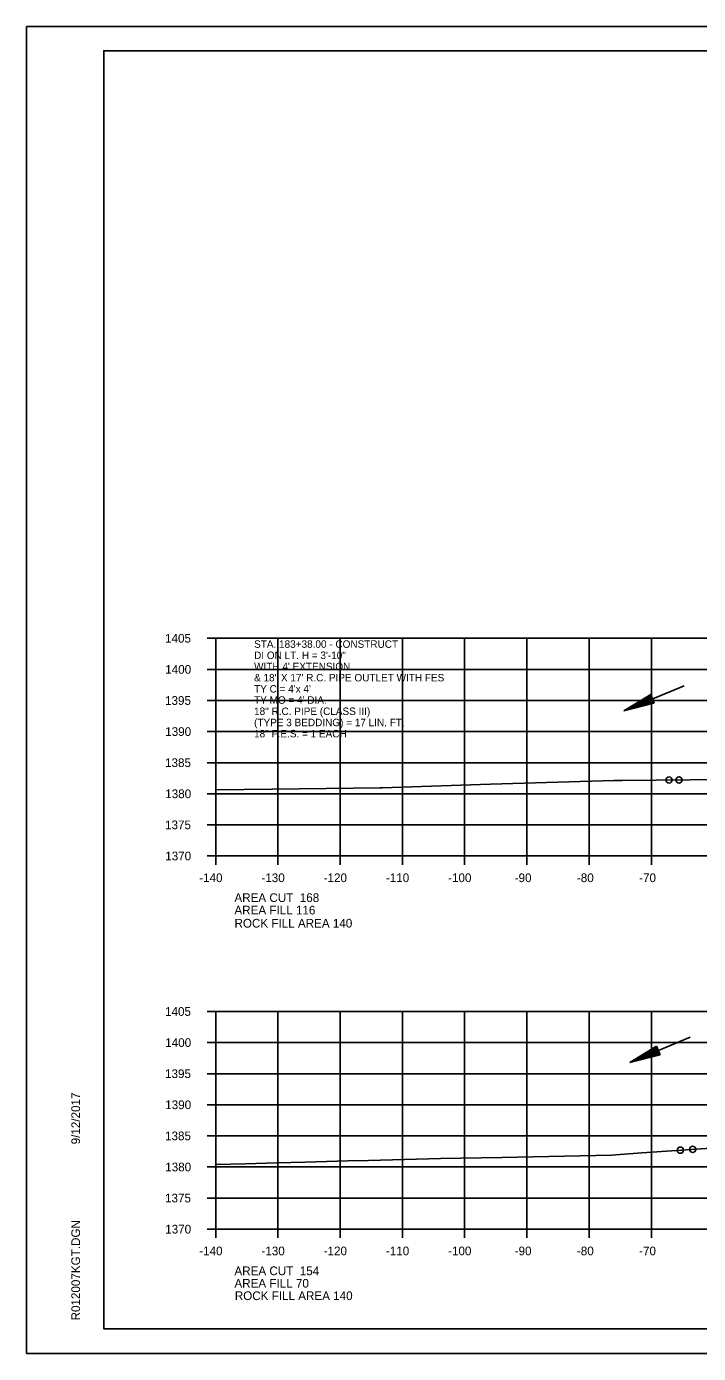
# Model space of a CAD drawing. Extents: x 1374311 to 1383814, y 384102 to 406278.
# Drawn here: x 1382469.7 to 1382577.6, y 398384.9 to 398598.3 of the extents above; entities that cross this region are included whole.
import ezdxf

# ---------------------------------------------------------------- set-up
doc = ezdxf.new("R2010")
doc.units = 0
for name, color, linetype in [('R_Axis', 7, 'Continuous'), ('R_Axis Annot', 7, 'Continuous'), ('R_Border', 7, 'Continuous'), ('R_Draft', 7, 'Continuous'), ('R_Exist Surface', 7, 'Continuous'), ('R_Fin Surface', 7, 'Continuous'), ('R_Grid', 7, 'Continuous'), ('R_No Plot', 7, 'Continuous'), ('R_Water', 7, 'Continuous'), ('R_Water Annot', 7, 'Continuous')]:
    doc.layers.add(name, color=color, linetype=linetype)

msp = doc.modelspace()

# ---------------------------------------------------------------- linework, layer by layer
at = {"layer": 'R_Axis'}
for p, q in [((1382498.67, 398499.91), (1382500.07, 398499.91)), ((1382500.07, 398464.91), (1382500.07, 398499.91)), ((1382498.67, 398494.91), (1382500.07, 398494.91)), ((1382498.67, 398489.91), (1382500.07, 398489.91)), ((1382498.67, 398484.91), (1382500.07, 398484.91)), ((1382498.67, 398479.91), (1382500.07, 398479.91)), ((1382498.67, 398474.91), (1382500.07, 398474.91)), ((1382498.67, 398469.91), (1382500.07, 398469.91)), ((1382498.67, 398464.91), (1382500.07, 398464.91)), ((1382500.07, 398464.91), (1382780.07, 398464.91)), ((1382500.07, 398463.51), (1382500.07, 398464.91)), ((1382510.07, 398463.51), (1382510.07, 398464.91)), ((1382520.07, 398463.51), (1382520.07, 398464.91)), ((1382530.07, 398463.51), (1382530.07, 398464.91)), ((1382540.07, 398463.51), (1382540.07, 398464.91)), ((1382550.07, 398463.51), (1382550.07, 398464.91)), ((1382560.07, 398463.51), (1382560.07, 398464.91)), ((1382570.07, 398463.51), (1382570.07, 398464.91)), ((1382498.67, 398439.91), (1382500.07, 398439.91)), ((1382500.07, 398404.91), (1382500.07, 398439.91)), ((1382498.67, 398434.91), (1382500.07, 398434.91)), ((1382498.67, 398429.91), (1382500.07, 398429.91)), ((1382498.67, 398424.91), (1382500.07, 398424.91)), ((1382498.67, 398419.91), (1382500.07, 398419.91)), ((1382498.67, 398414.91), (1382500.07, 398414.91)), ((1382498.67, 398409.91), (1382500.07, 398409.91)), ((1382498.67, 398404.91), (1382500.07, 398404.91)), ((1382500.07, 398404.91), (1382780.07, 398404.91)), ((1382500.07, 398403.51), (1382500.07, 398404.91)), ((1382510.07, 398403.51), (1382510.07, 398404.91)), ((1382520.07, 398403.51), (1382520.07, 398404.91)), ((1382530.07, 398403.51), (1382530.07, 398404.91)), ((1382540.07, 398403.51), (1382540.07, 398404.91)), ((1382550.07, 398403.51), (1382550.07, 398404.91)), ((1382560.07, 398403.51), (1382560.07, 398404.91)), ((1382570.07, 398403.51), (1382570.07, 398404.91))]:
    msp.add_line(p, q, dxfattribs=at)
at = {"layer": 'R_Border'}
for p, q in [((1382482.07, 398594.37), (1382798.25, 398594.37)), ((1382482.07, 398388.91), (1382482.07, 398594.37)), ((1382482.07, 398388.91), (1382482.07, 398388.91)), ((1382798.25, 398388.91), (1382482.07, 398388.91))]:
    msp.add_line(p, q, dxfattribs=at)
at = {"layer": 'R_Draft'}
for p, q in [((1382569.97, 398490.85), (1382565.64, 398488.24)), ((1382570.54, 398489.46), (1382565.64, 398488.24)), ((1382570.01, 398490.73), (1382566.41, 398488.56)), ((1382570.49, 398489.58), (1382566.41, 398488.56)), ((1382570.06, 398490.62), (1382567.2, 398488.89)), ((1382570.45, 398489.7), (1382567.2, 398488.89)), ((1382570.11, 398490.5), (1382567.97, 398489.21)), ((1382570.4, 398489.81), (1382567.97, 398489.21)), ((1382570.16, 398490.38), (1382568.75, 398489.53)), ((1382570.35, 398489.93), (1382568.75, 398489.53)), ((1382570.21, 398490.27), (1382569.52, 398489.85)), ((1382570.3, 398490.05), (1382569.52, 398489.85)), ((1382570.54, 398489.46), (1382569.97, 398490.85)), ((1382570.92, 398434.34), (1382566.6, 398431.73)), ((1382570.97, 398434.23), (1382567.37, 398432.05)), ((1382571.02, 398434.11), (1382568.16, 398432.38)), ((1382571.07, 398434), (1382568.93, 398432.7)), ((1382571.12, 398433.88), (1382569.71, 398433.03)), ((1382571.17, 398433.76), (1382570.48, 398433.35)), ((1382571.5, 398432.96), (1382570.92, 398434.34)), ((1382571.5, 398432.96), (1382566.6, 398431.73)), ((1382571.45, 398433.08), (1382567.37, 398432.05)), ((1382571.4, 398433.19), (1382568.16, 398432.38)), ((1382571.35, 398433.31), (1382568.93, 398432.7)), ((1382571.3, 398433.43), (1382569.71, 398433.03)), ((1382571.26, 398433.54), (1382570.48, 398433.35))]:
    msp.add_line(p, q, dxfattribs=at)
at = {"layer": 'R_Exist Surface'}
for points in [[(1382500.07, 398475.53), (1382509.15, 398475.65), (1382526.47, 398475.88), (1382526.61, 398475.88), (1382526.79, 398475.88), (1382544.21, 398476.45), (1382564.03, 398477.07), (1382565.39, 398477.07), (1382581.75, 398477.19), (1382583.47, 398477.24), (1382584.96, 398477.27), (1382602.77, 398477.68), (1382617.01, 398478.01), (1382617.83, 398478.02), (1382619.3, 398478.06), (1382640.56, 398479.66), (1382648.23, 398480.3), (1382659.39, 398481.09), (1382670.03, 398481.34), (1382672.16, 398481.42), (1382675.51, 398481.56), (1382695.55, 398482.2)], [(1382500.07, 398415.3), (1382504.85, 398415.42), (1382509.87, 398415.55), (1382514.46, 398415.67), (1382521.28, 398415.91), (1382524.6, 398415.96), (1382536.18, 398416.3), (1382546.05, 398416.41), (1382563.67, 398416.83), (1382568.54, 398417.17), (1382579.68, 398417.95), (1382597.12, 398418.91), (1382598.58, 398418.94), (1382599.08, 398418.95), (1382620, 398419.73), (1382626.42, 398419.82), (1382641.28, 398420.29), (1382650.41, 398420.46), (1382661.4, 398420.7), (1382673.24, 398420.92), (1382688.81, 398421.46)]]:
    msp.add_lwpolyline(points, dxfattribs=at)
at = {"layer": 'R_Grid'}
for p, q in [((1382500.07, 398499.91), (1382780.07, 398499.91)), ((1382500.07, 398464.91), (1382500.07, 398499.91)), ((1382510.07, 398464.91), (1382510.07, 398499.91)), ((1382520.07, 398464.91), (1382520.07, 398499.91)), ((1382530.07, 398464.91), (1382530.07, 398499.91)), ((1382540.07, 398464.91), (1382540.07, 398499.91)), ((1382550.07, 398464.91), (1382550.07, 398499.91)), ((1382560.07, 398464.91), (1382560.07, 398499.91)), ((1382570.07, 398464.91), (1382570.07, 398499.91)), ((1382500.07, 398494.91), (1382780.07, 398494.91)), ((1382500.07, 398489.91), (1382780.07, 398489.91)), ((1382500.07, 398484.91), (1382780.07, 398484.91)), ((1382500.07, 398479.91), (1382780.07, 398479.91)), ((1382500.07, 398474.91), (1382780.07, 398474.91)), ((1382500.07, 398469.91), (1382780.07, 398469.91)), ((1382500.07, 398464.91), (1382780.07, 398464.91)), ((1382500.07, 398439.91), (1382780.07, 398439.91)), ((1382500.07, 398404.91), (1382500.07, 398439.91)), ((1382510.07, 398404.91), (1382510.07, 398439.91)), ((1382520.07, 398404.91), (1382520.07, 398439.91)), ((1382530.07, 398404.91), (1382530.07, 398439.91)), ((1382540.07, 398404.91), (1382540.07, 398439.91)), ((1382550.07, 398404.91), (1382550.07, 398439.91)), ((1382560.07, 398404.91), (1382560.07, 398439.91)), ((1382570.07, 398404.91), (1382570.07, 398439.91)), ((1382500.07, 398434.91), (1382780.07, 398434.91)), ((1382500.07, 398429.91), (1382780.07, 398429.91)), ((1382500.07, 398424.91), (1382780.07, 398424.91)), ((1382500.07, 398419.91), (1382780.07, 398419.91)), ((1382500.07, 398414.91), (1382780.07, 398414.91)), ((1382500.07, 398409.91), (1382780.07, 398409.91)), ((1382500.07, 398404.91), (1382780.07, 398404.91))]:
    msp.add_line(p, q, dxfattribs=at)
at = {"layer": 'R_No Plot'}
for p, q in [((1382469.67, 398598.27), (1382803, 398598.27)), ((1382469.67, 398384.93), (1382803, 398384.93))]:
    msp.add_line(p, q, dxfattribs=at)
for points in [[(1382469.66, 398598.27), (1382803, 398598.27), (1382803, 398384.93), (1382469.66, 398384.93)], [(1382715.99, 398594.37), (1382715.99, 398584.49), (1382751.72, 398584.49), (1382751.72, 398581.57), (1382774.92, 398581.57), (1382774.92, 398557.24), (1382798.25, 398557.24), (1382798.25, 398388.91), (1382482.07, 398388.91), (1382482.07, 398594.37)]]:
    msp.add_lwpolyline(points, close=True, dxfattribs=at)
for centre in [(1382572.93, 398477.13), (1382572.93, 398477.13), (1382574.53, 398477.14), (1382574.53, 398477.14), (1382574.73, 398417.61), (1382574.73, 398417.61), (1382576.71, 398417.74), (1382576.71, 398417.74)]:
    msp.add_circle(centre, 0.5, dxfattribs=at)
at = {"layer": 'R_Water'}
for p, q in [((1382575.34, 398492.27), (1382565.64, 398488.24)), ((1382576.29, 398435.77), (1382566.6, 398431.73))]:
    msp.add_line(p, q, dxfattribs=at)

# ---------------------------------------------------------------- texts
at = {"layer": 'R_Axis Annot'}
for s, p in [('1405', (1382491.92, 398499.21)), ('1400', (1382491.95, 398494.21)), ('1395', (1382491.92, 398489.21)), ('1390', (1382491.95, 398484.21)), ('1385', (1382491.92, 398479.21)), ('1380', (1382491.95, 398474.21)), ('1375', (1382491.92, 398469.21)), ('1370', (1382491.95, 398464.21)), ('-140', (1382497.41, 398460.71)), ('-130', (1382507.41, 398460.71)), ('-120', (1382517.41, 398460.71)), ('-110', (1382527.41, 398460.71)), ('-100', (1382537.41, 398460.71)), ('-90', (1382548.11, 398460.71)), ('-80', (1382558.11, 398460.71)), ('-70', (1382568.11, 398460.71)), ('AREA CUT  168', (1382503.07, 398457.51)), ('AREA FILL 116', (1382503.07, 398455.51)), ('1405', (1382491.92, 398439.21)), ('1400', (1382491.95, 398434.21)), ('1395', (1382491.92, 398429.21)), ('1390', (1382491.95, 398424.21)), ('1385', (1382491.92, 398419.21)), ('1380', (1382491.95, 398414.21)), ('1375', (1382491.92, 398409.21)), ('1370', (1382491.95, 398404.21)), ('-140', (1382497.41, 398400.71)), ('-130', (1382507.41, 398400.71)), ('-120', (1382517.41, 398400.71)), ('-110', (1382527.41, 398400.71)), ('-100', (1382537.41, 398400.71)), ('-90', (1382548.11, 398400.71)), ('-80', (1382558.11, 398400.71)), ('-70', (1382568.11, 398400.71)), ('AREA CUT  154', (1382503.07, 398397.51)), ('AREA FILL 70', (1382503.07, 398395.51))]:
    msp.add_text(s, height=1.4, dxfattribs=at).set_placement(p)
at = {"layer": 'R_Border'}
for s, p in [('9/12/2017', (1382478.26, 398418.55)), ('R012007KGT.DGN', (1382478.26, 398390.24))]:
    msp.add_text(s, height=1.4, rotation=90, dxfattribs=at).set_placement(p)
at = {"layer": 'R_Fin Surface'}
for p in [(1382503.08, 398453.4), (1382503.13, 398393.51)]:
    msp.add_text('ROCK FILL AREA 140', height=1.4, dxfattribs=at).set_placement(p)
at = {"layer": 'R_Water Annot'}
for s, p in [('STA. 183+38.00 - CONSTRUCT', (1382506.23, 398498.38)), ('DI ON LT. H = 3\'-10"', (1382506.23, 398496.58)), ("WITH 4' EXTENSION ", (1382506.23, 398494.78)), ('& 18" X 17\' R.C. PIPE OUTLET WITH FES', (1382506.23, 398492.98)), ("TY C = 4'x 4'", (1382506.23, 398491.18)), ("TY MO = 4' DIA.", (1382506.23, 398489.38)), ('(TYPE 3 BEDDING) = 17 LIN. FT.', (1382506.23, 398485.78)), ('18" R.C. PIPE (CLASS III)', (1382506.23, 398487.58)), ('18" F.E.S. = 1 EACH', (1382506.23, 398483.98))]:
    msp.add_text(s, height=1.2, dxfattribs=at).set_placement(p)

doc.saveas('drawing.dxf')
